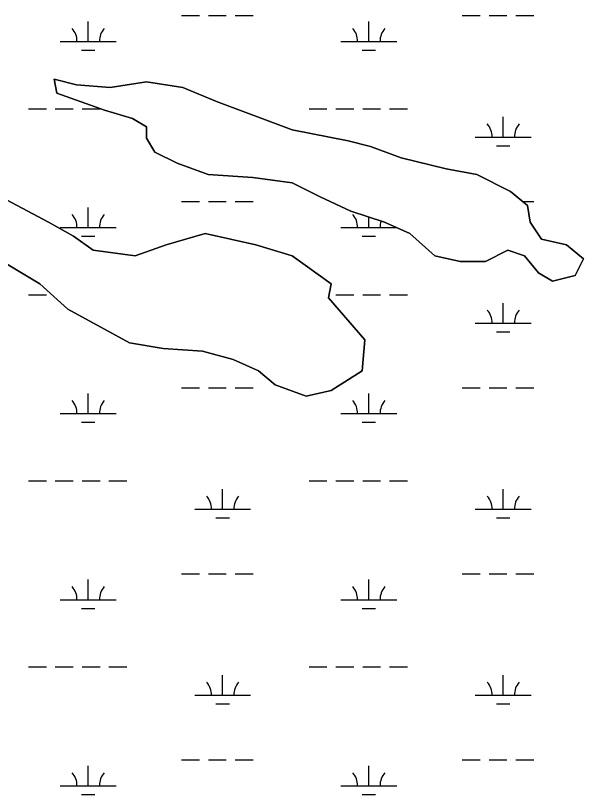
# Model space of a CAD drawing. Extents: x 3281947 to 3319794, y 715894 to 741249.
# Drawn here: x 3310677 to 3311693, y 735638 to 737031 of the extents above; entities that cross this region are included whole.
import ezdxf

# ---------------------------------------------------------------- set-up
doc = ezdxf.new("R2010")
doc.units = 0
for name, color, linetype in [('V-SITE-VEGE', 7, 'Continuous'), ('V-TOPO-SHOR', 7, 'Continuous'), ('V-WETL-SWMP', 7, 'Continuous')]:
    doc.layers.add(name, color=color, linetype=linetype)

msp = doc.modelspace()

# ---------------------------------------------------------------- linework, layer by layer
at = {"layer": 'V-SITE-VEGE'}
for p, q in [((3310750.7, 736892.2), (3310745.7, 736917.3)), ((3310745.7, 736917.3), (3310785.7, 736907.3)), ((3310785.7, 736907.3), (3310845.9, 736902.2)), ((3310845.9, 736902.2), (3310911, 736912.3)), ((3310911, 736912.3), (3310976.1, 736902.2)), ((3310976.1, 736902.2), (3311036.3, 736877.2)), ((3310835.8, 736862.1), (3310750.7, 736892.2)), ((3311036.3, 736877.2), (3311171.5, 736827)), ((3310885.9, 736847.1), (3310835.8, 736862.1)), ((3310911, 736832), (3310885.9, 736847.1)), ((3310911, 736812), (3310911, 736832)), ((3311171.5, 736827), (3311271.7, 736807)), ((3310926, 736786.9), (3310911, 736812)), ((3311271.7, 736807), (3311311.8, 736796.9)), ((3311311.8, 736796.9), (3311366.9, 736776.9)), ((3310966.1, 736766.9), (3310926, 736786.9)), ((3311366.9, 736776.9), (3311447.1, 736756.8)), ((3311021.2, 736746.8), (3310966.1, 736766.9)), ((3311447.1, 736756.8), (3311502.2, 736746.8)), ((3311101.4, 736741.8), (3311021.2, 736746.8)), ((3311171.5, 736731.8), (3311101.4, 736741.8)), ((3311502.2, 736746.8), (3311562.3, 736716.7)), ((3311221.6, 736706.7), (3311171.5, 736731.8)), ((3311276.8, 736681.6), (3311221.6, 736706.7)), ((3311562.3, 736716.7), (3311592.4, 736691.6)), ((3310660.5, 736701.7), (3310735.6, 736661.6)), ((3311336.9, 736661.6), (3311276.8, 736681.6)), ((3311592.4, 736691.6), (3311597.4, 736661.6)), ((3310735.6, 736661.6), (3310780.7, 736636.5)), ((3311382, 736641.5), (3311336.9, 736661.6)), ((3311597.4, 736661.6), (3311617.5, 736631.5)), ((3310946.1, 736621.4), (3311016.2, 736641.5)), ((3311016.2, 736641.5), (3311106.4, 736621.4)), ((3311427.1, 736601.4), (3311382, 736641.5)), ((3310780.7, 736636.5), (3310815.8, 736611.4)), ((3311617.5, 736631.5), (3311662.5, 736621.4)), ((3310815.8, 736611.4), (3310891, 736601.4)), ((3310891, 736601.4), (3310946.1, 736621.4)), ((3311106.4, 736621.4), (3311171.5, 736601.4)), ((3311557.3, 736611.4), (3311517.2, 736591.4)), ((3311587.4, 736601.4), (3311557.3, 736611.4)), ((3311662.5, 736621.4), (3311692.6, 736596.4)), ((3310720.6, 736551.2), (3310645.5, 736596.4)), ((3311171.5, 736601.4), (3311241.7, 736551.2)), ((3311472.2, 736591.4), (3311427.1, 736601.4)), ((3311612.4, 736571.3), (3311587.4, 736601.4)), ((3311692.6, 736596.4), (3311677.6, 736566.3)), ((3311517.2, 736591.4), (3311472.2, 736591.4)), ((3311637.5, 736556.3), (3311612.4, 736571.3)), ((3311677.6, 736566.3), (3311637.5, 736556.3)), ((3310770.7, 736506.1), (3310720.6, 736551.2)), ((3311241.7, 736551.2), (3311236.7, 736526.2)), ((3311236.7, 736526.2), (3311301.8, 736451)), ((3310880.9, 736445.9), (3310770.7, 736506.1)), ((3310941.1, 736435.9), (3310880.9, 736445.9)), ((3311301.8, 736451), (3311296.8, 736395.8)), ((3311011.2, 736430.9), (3310941.1, 736435.9)), ((3311066.3, 736415.9), (3311011.2, 736430.9)), ((3311111.4, 736395.8), (3311066.3, 736415.9)), ((3311141.5, 736370.7), (3311111.4, 736395.8)), ((3311296.8, 736395.8), (3311241.7, 736360.7)), ((3311196.6, 736350.7), (3311141.5, 736370.7)), ((3311241.7, 736360.7), (3311196.6, 736350.7))]:
    msp.add_line(p, q, dxfattribs=at)
at = {"layer": 'V-TOPO-SHOR'}
for p, q in [((3310750.7, 736892.2), (3310745.7, 736917.3)), ((3310745.7, 736917.3), (3310785.7, 736907.3)), ((3310785.7, 736907.3), (3310845.9, 736902.2)), ((3310845.9, 736902.2), (3310911, 736912.3)), ((3310911, 736912.3), (3310976.1, 736902.2)), ((3310976.1, 736902.2), (3311036.3, 736877.2)), ((3310835.8, 736862.1), (3310750.7, 736892.2)), ((3311036.3, 736877.2), (3311171.5, 736827)), ((3310885.9, 736847.1), (3310835.8, 736862.1)), ((3310911, 736832), (3310885.9, 736847.1)), ((3310911, 736812), (3310911, 736832)), ((3311171.5, 736827), (3311271.7, 736807)), ((3310926, 736786.9), (3310911, 736812)), ((3311271.7, 736807), (3311311.8, 736796.9)), ((3311311.8, 736796.9), (3311366.9, 736776.9)), ((3310966.1, 736766.9), (3310926, 736786.9)), ((3311366.9, 736776.9), (3311447.1, 736756.8)), ((3311021.2, 736746.8), (3310966.1, 736766.9)), ((3311447.1, 736756.8), (3311502.2, 736746.8)), ((3311101.4, 736741.8), (3311021.2, 736746.8)), ((3311171.5, 736731.8), (3311101.4, 736741.8)), ((3311502.2, 736746.8), (3311562.3, 736716.7)), ((3311221.6, 736706.7), (3311171.5, 736731.8)), ((3311276.8, 736681.6), (3311221.6, 736706.7)), ((3311562.3, 736716.7), (3311592.4, 736691.6)), ((3310660.5, 736701.7), (3310735.6, 736661.6)), ((3311336.9, 736661.6), (3311276.8, 736681.6)), ((3311592.4, 736691.6), (3311597.4, 736661.6)), ((3310735.6, 736661.6), (3310780.7, 736636.5)), ((3311382, 736641.5), (3311336.9, 736661.6)), ((3311597.4, 736661.6), (3311617.5, 736631.5)), ((3310946.1, 736621.4), (3311016.2, 736641.5)), ((3311016.2, 736641.5), (3311106.4, 736621.4)), ((3311427.1, 736601.4), (3311382, 736641.5)), ((3310780.7, 736636.5), (3310815.8, 736611.4)), ((3311617.5, 736631.5), (3311662.5, 736621.4)), ((3310815.8, 736611.4), (3310891, 736601.4)), ((3310891, 736601.4), (3310946.1, 736621.4)), ((3311106.4, 736621.4), (3311171.5, 736601.4)), ((3311557.3, 736611.4), (3311517.2, 736591.4)), ((3311587.4, 736601.4), (3311557.3, 736611.4)), ((3311662.5, 736621.4), (3311692.6, 736596.4)), ((3310720.6, 736551.2), (3310645.5, 736596.4)), ((3311171.5, 736601.4), (3311241.7, 736551.2)), ((3311472.2, 736591.4), (3311427.1, 736601.4)), ((3311612.4, 736571.3), (3311587.4, 736601.4)), ((3311692.6, 736596.4), (3311677.6, 736566.3)), ((3311517.2, 736591.4), (3311472.2, 736591.4)), ((3311637.5, 736556.3), (3311612.4, 736571.3)), ((3311677.6, 736566.3), (3311637.5, 736556.3)), ((3310770.7, 736506.1), (3310720.6, 736551.2)), ((3311241.7, 736551.2), (3311236.7, 736526.2)), ((3311236.7, 736526.2), (3311301.8, 736451)), ((3310880.9, 736445.9), (3310770.7, 736506.1)), ((3310941.1, 736435.9), (3310880.9, 736445.9)), ((3311301.8, 736451), (3311296.8, 736395.8)), ((3311011.2, 736430.9), (3310941.1, 736435.9)), ((3311066.3, 736415.9), (3311011.2, 736430.9)), ((3311111.4, 736395.8), (3311066.3, 736415.9)), ((3311141.5, 736370.7), (3311111.4, 736395.8)), ((3311296.8, 736395.8), (3311241.7, 736360.7)), ((3311196.6, 736350.7), (3311141.5, 736370.7)), ((3311241.7, 736360.7), (3311196.6, 736350.7))]:
    msp.add_line(p, q, dxfattribs=at)
at = {"layer": 'V-WETL-SWMP'}
for p, q in [((3310973.9, 737031.1), (3311005.9, 737031.1)), ((3311021.9, 737031.1), (3311053.9, 737031.1)), ((3311069.9, 737031.1), (3311101.9, 737031.1)), ((3311475.8, 737031.1), (3311507.8, 737031.1)), ((3311523.8, 737031.1), (3311555.8, 737031.1)), ((3311571.8, 737031.1), (3311603.8, 737031.1)), ((3310806.8, 736984.6), (3310806.8, 737020.6)), ((3311308.7, 736984.6), (3311308.7, 737020.6)), ((3310756.8, 736984.6), (3310856.8, 736984.6)), ((3311258.7, 736984.6), (3311358.7, 736984.6)), ((3310794.8, 736969.2), (3310818.8, 736969.2)), ((3311296.7, 736969.2), (3311320.7, 736969.2)), ((3310700, 736864.6), (3310732, 736864.6)), ((3310748, 736864.6), (3310780, 736864.6)), ((3310796, 736864.6), (3310828, 736864.6)), ((3311201.9, 736864.6), (3311233.9, 736864.6)), ((3311249.9, 736864.6), (3311281.9, 736864.6)), ((3311297.9, 736864.6), (3311329.9, 736864.6)), ((3311345.9, 736864.6), (3311377.9, 736864.6)), ((3311549.2, 736813.8), (3311549.2, 736849.8)), ((3311499.2, 736813.8), (3311599.2, 736813.8)), ((3311537.2, 736798.4), (3311561.2, 736798.4)), ((3310973.9, 736698.4), (3311005.9, 736698.4)), ((3311021.9, 736698.4), (3311053.9, 736698.4)), ((3311069.9, 736698.4), (3311101.9, 736698.4)), ((3311584.3, 736698.4), (3311603.8, 736698.4)), ((3310806.8, 736652), (3310806.8, 736688)), ((3311308.7, 736652), (3311308.7, 736671)), ((3310756.8, 736652), (3310856.8, 736652)), ((3311258.7, 736652), (3311358.5, 736652)), ((3310794.8, 736636.5), (3310818.8, 736636.5)), ((3311296.7, 736636.5), (3311320.7, 736636.5)), ((3310700, 736531.9), (3310732, 736531.9)), ((3311249.9, 736531.9), (3311281.9, 736531.9)), ((3311297.9, 736531.9), (3311329.9, 736531.9)), ((3311345.9, 736531.9), (3311377.9, 736531.9)), ((3311549.2, 736481.1), (3311549.2, 736517.1)), ((3311499.2, 736481.1), (3311599.2, 736481.1)), ((3311537.2, 736465.7), (3311561.2, 736465.7)), ((3310973.9, 736365.7), (3311005.9, 736365.7)), ((3311021.9, 736365.7), (3311053.9, 736365.7)), ((3311069.9, 736365.7), (3311101.9, 736365.7)), ((3311475.8, 736365.7), (3311507.8, 736365.7)), ((3311523.8, 736365.7), (3311555.8, 736365.7)), ((3311571.8, 736365.7), (3311603.8, 736365.7)), ((3310806.8, 736319.3), (3310806.8, 736355.3)), ((3311308.7, 736319.3), (3311308.7, 736355.3)), ((3310756.8, 736319.3), (3310856.8, 736319.3)), ((3311258.7, 736319.3), (3311358.7, 736319.3)), ((3310794.8, 736303.8), (3310818.8, 736303.8)), ((3311296.7, 736303.8), (3311320.7, 736303.8)), ((3310700, 736199.2), (3310732, 736199.2)), ((3310748, 736199.2), (3310780, 736199.2)), ((3310796, 736199.2), (3310828, 736199.2)), ((3310844, 736199.2), (3310876, 736199.2)), ((3311201.9, 736199.2), (3311233.9, 736199.2)), ((3311249.9, 736199.2), (3311281.9, 736199.2)), ((3311297.9, 736199.2), (3311329.9, 736199.2)), ((3311345.9, 736199.2), (3311377.9, 736199.2)), ((3311047.3, 736148.5), (3311047.3, 736184.5)), ((3311549.2, 736148.5), (3311549.2, 736184.5)), ((3310997.3, 736148.5), (3311097.3, 736148.5)), ((3311499.2, 736148.5), (3311599.2, 736148.5)), ((3311035.3, 736133), (3311059.3, 736133)), ((3311537.2, 736133), (3311561.2, 736133)), ((3310973.9, 736033), (3311005.9, 736033)), ((3311021.9, 736033), (3311053.9, 736033)), ((3311069.9, 736033), (3311101.9, 736033)), ((3311475.8, 736033), (3311507.8, 736033)), ((3311523.8, 736033), (3311555.8, 736033)), ((3311571.8, 736033), (3311603.8, 736033)), ((3310806.8, 735986.6), (3310806.8, 736022.6)), ((3311308.7, 735986.6), (3311308.7, 736022.6)), ((3310756.8, 735986.6), (3310856.8, 735986.6)), ((3311258.7, 735986.6), (3311358.7, 735986.6)), ((3310794.8, 735971.2), (3310818.8, 735971.2)), ((3311296.7, 735971.2), (3311320.7, 735971.2)), ((3310700, 735866.5), (3310732, 735866.5)), ((3310748, 735866.5), (3310780, 735866.5)), ((3310796, 735866.5), (3310828, 735866.5)), ((3310844, 735866.5), (3310876, 735866.5)), ((3311201.9, 735866.5), (3311233.9, 735866.5)), ((3311249.9, 735866.5), (3311281.9, 735866.5)), ((3311297.9, 735866.5), (3311329.9, 735866.5)), ((3311345.9, 735866.5), (3311377.9, 735866.5)), ((3311047.3, 735815.8), (3311047.3, 735851.8)), ((3311549.2, 735815.8), (3311549.2, 735851.8)), ((3310997.3, 735815.8), (3311097.3, 735815.8)), ((3311499.2, 735815.8), (3311599.2, 735815.8)), ((3311035.3, 735800.4), (3311059.3, 735800.4)), ((3311537.2, 735800.4), (3311561.2, 735800.4)), ((3310806.8, 735653.9), (3310806.8, 735689.9)), ((3310973.9, 735700.4), (3311005.9, 735700.4)), ((3311021.9, 735700.4), (3311053.9, 735700.4)), ((3311069.9, 735700.4), (3311101.9, 735700.4)), ((3311308.7, 735653.9), (3311308.7, 735689.9)), ((3311475.8, 735700.4), (3311507.8, 735700.4)), ((3311523.8, 735700.4), (3311555.8, 735700.4)), ((3311571.8, 735700.4), (3311603.8, 735700.4)), ((3310756.8, 735653.9), (3310856.8, 735653.9)), ((3311258.7, 735653.9), (3311358.7, 735653.9)), ((3310794.8, 735638.5), (3310818.8, 735638.5)), ((3311296.7, 735638.5), (3311320.7, 735638.5))]:
    msp.add_line(p, q, dxfattribs=at)
msp.add_lwpolyline([(3311171.5, 736827), (3311036.3, 736877.2), (3310976.1, 736902.2), (3310911, 736912.3), (3310845.9, 736902.2), (3310785.7, 736907.3), (3310745.7, 736917.3), (3310750.7, 736892.2), (3310835.8, 736862.1), (3310885.9, 736847.1), (3310911, 736832), (3310911, 736812), (3310926, 736786.9), (3310966.1, 736766.9), (3311021.2, 736746.8), (3311101.4, 736741.8), (3311171.5, 736731.8), (3311221.6, 736706.7), (3311276.8, 736681.6), (3311336.9, 736661.6), (3311382, 736641.5), (3311427.1, 736601.4), (3311472.2, 736591.4), (3311517.2, 736591.4), (3311557.3, 736611.4), (3311587.4, 736601.4), (3311612.4, 736571.3), (3311637.5, 736556.3), (3311677.6, 736566.3), (3311692.6, 736596.4), (3311662.5, 736621.4), (3311617.5, 736631.5), (3311597.4, 736661.6), (3311592.4, 736691.6), (3311562.3, 736716.7), (3311502.2, 736746.8), (3311447.1, 736756.8), (3311366.9, 736776.9), (3311311.8, 736796.9), (3311271.7, 736807)], close=True, dxfattribs=at)
msp.add_lwpolyline([(3310645.4, 736596.4), (3310720.6, 736551.2), (3310770.7, 736506.1), (3310880.9, 736445.9), (3310941.1, 736435.9), (3311011.2, 736430.9), (3311066.3, 736415.9), (3311111.4, 736395.8), (3311141.5, 736370.7), (3311196.6, 736350.7), (3311241.7, 736360.7), (3311296.8, 736395.8), (3311301.8, 736451), (3311236.7, 736526.2), (3311241.7, 736551.2), (3311171.5, 736601.4), (3311106.4, 736621.4), (3311016.2, 736641.5), (3310946.1, 736621.4), (3310891, 736601.4), (3310815.8, 736611.4), (3310780.7, 736636.5), (3310735.6, 736661.6), (3310660.5, 736701.7)], dxfattribs=at)
for centre, start, end in [((3310751.6, 736985.1), 359.2282, 40.7718), ((3310862.1, 736985.1), 139.2282, 180.7718), ((3311253.5, 736985.1), 359.2282, 40.7718), ((3311364, 736985.1), 139.2282, 180.7718), ((3311494, 736814.3), 359.2282, 40.7718), ((3311604.4, 736814.3), 139.2282, 180.7718), ((3310751.6, 736652.4), 359.2282, 40.7718), ((3310862.1, 736652.4), 139.2282, 180.7718), ((3311253.5, 736652.4), 359.2282, 40.7718), ((3311364, 736652.4), 161.3747, 180.7718), ((3311494, 736481.6), 359.2282, 40.7718), ((3311604.4, 736481.6), 139.2282, 180.7718), ((3310751.6, 736319.8), 359.2282, 40.7718), ((3310862.1, 736319.8), 139.2282, 180.7718), ((3311253.5, 736319.8), 359.2282, 40.7718), ((3311364, 736319.8), 139.2282, 180.7718), ((3310992.1, 736148.9), 359.2282, 40.7718), ((3311102.5, 736148.9), 139.2282, 180.7718), ((3311494, 736148.9), 359.2282, 40.7718), ((3311604.4, 736148.9), 139.2282, 180.7718), ((3310751.6, 735987.1), 359.2282, 40.7718), ((3310862.1, 735987.1), 139.2282, 180.7718), ((3311253.5, 735987.1), 359.2282, 40.7718), ((3311364, 735987.1), 139.2282, 180.7718), ((3310992.1, 735816.3), 359.2282, 40.7718), ((3311102.5, 735816.3), 139.2282, 180.7718), ((3311494, 735816.3), 359.2282, 40.7718), ((3311604.4, 735816.3), 139.2282, 180.7718), ((3310751.6, 735654.4), 359.2282, 40.7718), ((3310862.1, 735654.4), 139.2282, 180.7718), ((3311253.5, 735654.4), 359.2282, 40.7718), ((3311364, 735654.4), 139.2282, 180.7718)]:
    msp.add_arc(centre, 35.2, start, end, dxfattribs=at)

doc.saveas('drawing.dxf')
